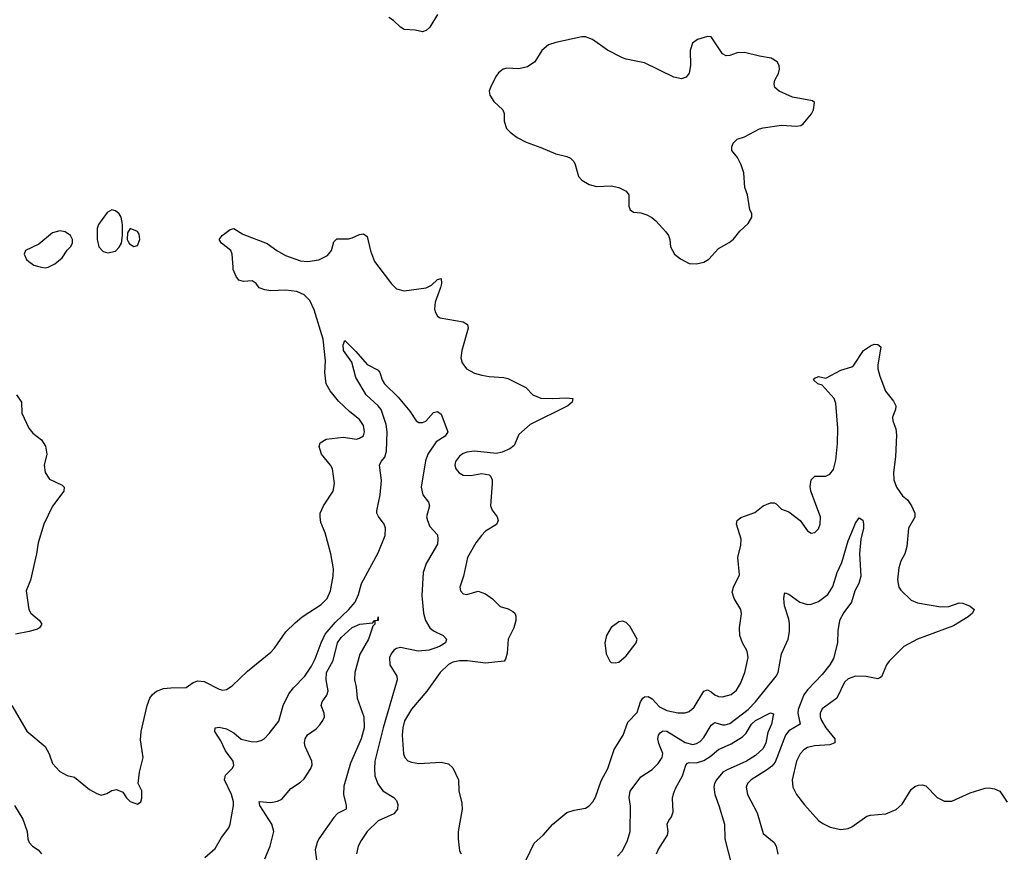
# Model space of a CAD drawing. Header units: inches. Extents: x 1682530 to 1839546, y 640742 to 791647.
# Tile 881 of 923: x 1802233 to 1807554, y 766838 to 771337. Entities that reach past the tile are written whole.
import ezdxf

# ---------------------------------------------------------------- set-up
doc = ezdxf.new("R2010")
doc.units = ezdxf.units.IN
doc.header["$MEASUREMENT"] = 0
doc.layers.add('B8706', color=7, linetype='Continuous')
doc.layers.add('B8707', color=7, linetype='Continuous')

msp = doc.modelspace()

# ---------------------------------------------------------------- linework, layer by layer
at = {"layer": 'B8706', "color": 5}
for points, elevation in [([(1802190.1, 767630.1), (1802272, 767492), (1802370, 767408.9), (1802392, 767370), (1802410, 767318), (1802450, 767274.4), (1802490, 767252.2), (1802530, 767244.4), (1802610, 767177.3), (1802650, 767154.8), (1802673.2, 767146.8), (1802704.7, 767155.3), (1802730, 767171.3), (1802756.9, 767176.9), (1802790, 767162), (1802810, 767132), (1802830, 767112), (1802870, 767098), (1802888, 767110), (1802893.2, 767130), (1802893.2, 767170), (1802874, 767210), (1802881.2, 767270), (1802899.3, 767350), (1802885.4, 767445.4), (1802888.5, 767490), (1802921.7, 767630), (1802936.9, 767670), (1802951.3, 767690), (1802972.4, 767707.6), (1803010, 767722), (1803050, 767727.1), (1803132.7, 767727.3), (1803170, 767755.8), (1803195.1, 767764.9), (1803230, 767760.7), (1803310, 767719.6), (1803330, 767714.6), (1803350, 767717), (1803382, 767738), (1803463.3, 767816.7), (1803590, 767918.7), (1803610, 767940.3), (1803671.8, 768028.2), (1803721.5, 768078.5), (1803759.2, 768110), (1803862.7, 768177.3), (1803894.6, 768210), (1803912.8, 768250), (1803926.6, 768330), (1803928.4, 768370), (1803914.6, 768450), (1803883.6, 768563.6), (1803860.7, 768620.7), (1803855.8, 768650), (1803857.4, 768670), (1803874, 768710), (1803927.3, 768790), (1803934.7, 768830), (1803923, 768910), (1803913, 768930), (1803864, 768990), (1803851.2, 769030), (1803856.9, 769050), (1803889.3, 769070), (1803980.9, 769080.9), (1804053.2, 769070), (1804070, 769074.9), (1804090, 769089.1), (1804096.2, 769110), (1804090, 769144.5), (1804070, 769176.9), (1804017.8, 769217.8), (1803956.2, 769276.2), (1803910.9, 769330.9), (1803888.4, 769368.4), (1803881.3, 769430), (1803885.9, 769494.1), (1803873.4, 769610), (1803824.8, 769770), (1803800.1, 769820.1), (1803770, 769849.9), (1803730, 769868.1), (1803670, 769875.2), (1803590, 769872.6), (1803556.9, 769876.9), (1803527.9, 769887.9), (1803510, 769911.5), (1803490, 769926.6), (1803442, 769922), (1803417.2, 769930), (1803402, 769950), (1803387.2, 769987.2), (1803386.4, 770000)], 680), ([(1802351.5, 770000), (1802370, 769996), (1802386, 770000)], 720), ([(1804173.7, 770000), (1804243, 769910), (1804270, 769883), (1804310, 769872.4), (1804430, 769888), (1804457.8, 769902.2), (1804490, 769932.7), (1804510, 769938), (1804511.8, 769911.8), (1804507.2, 769890), (1804478, 769810), (1804474.9, 769774.9), (1804478, 769758), (1804490, 769734.8), (1804505.3, 769725.3), (1804630, 769704.4), (1804653, 769690), (1804655.8, 769670), (1804623.1, 769550), (1804617.4, 769510), (1804623.2, 769483.2), (1804648.2, 769450), (1804690, 769427.7), (1804730, 769415.3), (1804770, 769408), (1804850, 769404.2), (1804870, 769397.6), (1804967.7, 769350), (1805006, 769310), (1805050, 769291.3), (1805110.7, 769289.3), (1805190, 769294.4), (1805222, 769290), (1805218, 769270), (1805194.4, 769250), (1804991.3, 769150), (1804930, 769096), (1804904.3, 769035.7), (1804881.5, 769018.5), (1804840.7, 768999.3), (1804810, 768992.1), (1804690, 769005.6), (1804650, 768999.8), (1804630, 768993), (1804610, 768979.2), (1804588.1, 768950), (1804585.3, 768930), (1804590.3, 768910), (1804608.3, 768888.3), (1804630, 768876.5), (1804670, 768873.1), (1804730, 768883.8), (1804770, 768877.3), (1804777.3, 768870), (1804785.5, 768850), (1804786, 768830), (1804777.6, 768710), (1804786.4, 768686.4), (1804813, 768650), (1804818, 768630), (1804810.2, 768609.8), (1804750, 768573), (1804728.7, 768550), (1804698.7, 768510), (1804652.2, 768430), (1804630.4, 768329.6), (1804611, 768271), (1804614.8, 768250), (1804630, 768234.8), (1804650, 768230.7), (1804710, 768248.2), (1804750, 768234.4), (1804787.9, 768207.9), (1804830, 768166.7), (1804872.7, 768152.7), (1804898.5, 768138.5), (1804908, 768130), (1804914.3, 768114.3), (1804914.3, 768090), (1804904, 768050), (1804873.2, 767990), (1804866.9, 767913.1), (1804858.3, 767881.7), (1804850.3, 767869.7), (1804750, 767859.4), (1804652.3, 767872.3), (1804610, 767871.8), (1804574.3, 767865.7), (1804550, 767852.5), (1804504.5, 767810), (1804432.2, 767707.8), (1804350, 767610.8), (1804312.6, 767547.4), (1804302.9, 767510), (1804300.6, 767470), (1804307.2, 767370), (1804313.7, 767350), (1804330, 767332.2), (1804350, 767324.2), (1804390, 767318.3), (1804510, 767325.3), (1804550, 767314.9), (1804573.8, 767293.8), (1804603.7, 767230), (1804606.7, 767170), (1804622.2, 767102.2), (1804623.2, 767070), (1804603.1, 766950), (1804602, 766910), (1804610, 766846), (1804619.1, 766830)], 680), ([(1803234, 766810), (1803290, 766858), (1803322.8, 766917.2), (1803362.4, 766970), (1803371.1, 766990), (1803388.7, 767090), (1803388.7, 767110), (1803377.5, 767150), (1803339.8, 767230), (1803345, 767255), (1803380.9, 767290), (1803390, 767306.4), (1803387.4, 767330), (1803345.4, 767385.4), (1803319.7, 767439.7), (1803287.1, 767490), (1803289.4, 767510), (1803310, 767514), (1803350, 767504.9), (1803390, 767482.4), (1803429.2, 767449.2), (1803483.7, 767436.3), (1803510, 767434.9), (1803538.6, 767441.4), (1803553.2, 767450), (1803581.2, 767478.8), (1803633.1, 767546.9), (1803657.2, 767630), (1803686.9, 767693.1), (1803713.2, 767726.8), (1803774.3, 767790), (1803810, 767843.8), (1803830, 767882.4), (1803861.5, 767970), (1803883.7, 768016.3), (1803938.9, 768081.1), (1804011.9, 768150), (1804046.1, 768190), (1804063.7, 768230), (1804080.7, 768290), (1804170, 768455.3), (1804207.2, 768550), (1804209.8, 768590), (1804201.8, 768610), (1804171.4, 768651.4), (1804163.1, 768670), (1804163, 768683), (1804180.6, 768770), (1804187.4, 768847.4), (1804178, 768930), (1804186.9, 768950), (1804206.8, 768973.2), (1804214.9, 769005.1), (1804217.9, 769110), (1804212.5, 769150), (1804187.1, 769230), (1804170.8, 769250.8), (1804105.9, 769310), (1804050, 769403), (1804027.1, 769487.1), (1803983.2, 769550), (1803980.6, 769579.4), (1803990, 769604), (1804050, 769543.8), (1804110, 769474), (1804170, 769443.1), (1804179, 769430), (1804191.5, 769390), (1804204.6, 769370), (1804278, 769298), (1804341.4, 769221.4), (1804374.9, 769170), (1804390, 769160.3), (1804410, 769160.3), (1804428.2, 769168.2), (1804470, 769214.9), (1804490, 769220.4), (1804510, 769204.9), (1804546.8, 769110), (1804532.9, 769087.1), (1804484, 769056), (1804438.3, 768990), (1804426.3, 768953.7), (1804402.5, 768810), (1804411.8, 768770), (1804441.3, 768730), (1804448.1, 768710), (1804431.6, 768650), (1804435.9, 768630), (1804450, 768598.3), (1804490, 768552.4), (1804493.1, 768530), (1804490, 768502), (1804430, 768398.9), (1804413.9, 768350), (1804406, 768226), (1804414.3, 768130), (1804426.3, 768090), (1804450, 768051.4), (1804470, 768034.2), (1804522, 768010), (1804539.3, 767990), (1804533.7, 767970), (1804501.3, 767950), (1804445.5, 767930), (1804385.4, 767925.4), (1804290, 767943.5), (1804270, 767938.9), (1804255.5, 767930), (1804239.5, 767910), (1804232, 767890), (1804234, 767850), (1804270.3, 767790.3), (1804272, 767770), (1804197.3, 767510), (1804152.5, 767330), (1804149.4, 767289.4), (1804152.9, 767250), (1804167.7, 767207.7), (1804195.6, 767170), (1804254, 767134), (1804270, 767117.6), (1804276.7, 767096.7), (1804274.3, 767070), (1804255.4, 767044.6), (1804170, 767006.8), (1804110.2, 766950), (1804077.8, 766902.2), (1804062.8, 766870), (1804053, 766830)], 660), ([(1804970, 766796.3), (1805013.3, 766886.7), (1805061.6, 766930), (1805114.5, 766990), (1805190, 767052.4), (1805230, 767065.3), (1805290, 767076.4), (1805310, 767088.2), (1805329.8, 767110.2), (1805344.4, 767135.6), (1805375.7, 767224.3), (1805411.6, 767290), (1805446, 767394), (1805493.7, 767470), (1805518.9, 767541.1), (1805570, 767593.4), (1805588.1, 767650), (1805599.8, 767670), (1805610, 767677), (1805630, 767679.5), (1805650, 767667.4), (1805690, 767624.2), (1805730, 767603.4), (1805790, 767591.5), (1805828.3, 767591.7), (1805850, 767598.2), (1805878, 767622), (1805930, 767708.3), (1805950, 767715), (1805970, 767705.4), (1805990, 767687.8), (1806010, 767679.4), (1806030, 767678.6), (1806077.6, 767690), (1806106.8, 767713.2), (1806128, 767750), (1806151.6, 767810), (1806168.7, 767890), (1806164.7, 767924.7), (1806138.7, 767970), (1806124.2, 768010), (1806123.6, 768050), (1806133.3, 768126.7), (1806129.7, 768150), (1806094.3, 768210), (1806083.9, 768243.9), (1806089.7, 768270.3), (1806122.9, 768337.1), (1806113.3, 768430), (1806130, 768498), (1806132.1, 768530), (1806106.9, 768610), (1806109.6, 768630), (1806130, 768646.7), (1806205.4, 768674.6), (1806250, 768710.8), (1806290, 768726), (1806310, 768726), (1806321, 768721), (1806350, 768692), (1806390, 768678), (1806450, 768630.8), (1806490, 768574.8), (1806510, 768562.8), (1806530, 768566), (1806550, 768586), (1806559.3, 768610), (1806560.9, 768650), (1806507.3, 768790), (1806505.1, 768814.9), (1806509.3, 768850), (1806530, 768871), (1806590, 768870.8), (1806610, 768880.7), (1806630, 768906), (1806642.5, 768957.5), (1806652.5, 769047.5), (1806653.7, 769130), (1806642.4, 769262.4), (1806634.9, 769290), (1806570, 769362.4), (1806546.6, 769370), (1806522.9, 769390), (1806530, 769399.1), (1806550, 769408), (1806590, 769400.5), (1806670, 769442.6), (1806730, 769461.6), (1806740.9, 769470), (1806793.6, 769550), (1806830, 769574.7), (1806850, 769582.8), (1806870, 769582), (1806886, 769570), (1806870.3, 769470.3), (1806870.4, 769450), (1806881.1, 769410), (1806912.2, 769330), (1806955.2, 769275.2), (1806967.4, 769250), (1806966, 769230), (1806950.3, 769190), (1806951.6, 769170), (1806966.8, 769126.8), (1806971, 769091), (1806965.4, 768974.6), (1806955.5, 768890), (1806956, 768850), (1806971.6, 768811.5), (1807004.4, 768764.4), (1807030, 768743), (1807051.8, 768710), (1807070.3, 768670), (1807070, 768649.2), (1807035.8, 768590), (1807027.5, 768490), (1807016.4, 768450), (1806994.6, 768410), (1806984.5, 768375.5), (1806976, 768310), (1806983.2, 768270), (1806994, 768254), (1807050, 768201), (1807085.5, 768185.5), (1807210, 768164.6), (1807253.4, 768166.6), (1807310, 768186), (1807330, 768183.8), (1807370, 768167.4), (1807390.2, 768150), (1807381.5, 768130), (1807359, 768110), (1807279.2, 768060.8), (1807085.5, 767990), (1807011.2, 767950), (1806931.9, 767870), (1806917.8, 767850), (1806890, 767785.6), (1806880.3, 767779.7), (1806870, 767775.4), (1806807.5, 767787.5), (1806750, 767789), (1806710, 767775.8), (1806690, 767757.2), (1806648.9, 767671.1), (1806570, 767612.1), (1806559.3, 767590), (1806558.9, 767570), (1806565.4, 767550), (1806589.4, 767510), (1806638, 767450), (1806638, 767430), (1806610, 767417.5), (1806527.6, 767412.4), (1806490, 767403.7), (1806470, 767391.6), (1806451, 767370), (1806430.8, 767330), (1806407.5, 767230), (1806410.2, 767190.2), (1806430.3, 767150), (1806473.2, 767093.2), (1806550, 767010.3), (1806573.7, 766993.7), (1806613.1, 766973.1), (1806670, 766960.2), (1806710, 766965.5), (1806730, 766974.9), (1806810, 767032.4), (1806830, 767038.5), (1806913.9, 767046.1), (1806970, 767068.9), (1807001.7, 767098.3), (1807050, 767177.6), (1807070, 767194), (1807090, 767201.1), (1807110, 767202.6), (1807130, 767197), (1807190, 767134), (1807230, 767114.3), (1807270, 767113.6), (1807370, 767159.6), (1807450, 767184.6), (1807470, 767186), (1807501.4, 767181.4), (1807528.7, 767168.7), (1807568.5, 767108.5)], 680), ([(1802216.5, 769310), (1802242.3, 769270), (1802245.3, 769210), (1802282, 769130), (1802303.4, 769103.4), (1802350, 769066.7), (1802373.2, 769033.2), (1802378.8, 768990), (1802365.5, 768930), (1802370.2, 768890), (1802394.6, 768854.6), (1802462.2, 768822.2), (1802472.6, 768810), (1802471.4, 768790), (1802410, 768708), (1802364.2, 768610), (1802332.7, 768510), (1802323.5, 768450), (1802291.1, 768308.9), (1802268.2, 768250), (1802283, 768150), (1802293, 768130), (1802340.7, 768090), (1802353.4, 768070), (1802340.7, 768050), (1802330, 768044.2), (1802284.7, 768030), (1802210, 768016.8)], 680), ([(1805463.3, 766816.7), (1805490, 766845.5), (1805518, 766902), (1805532.2, 766950), (1805533.5, 767086.5), (1805526.2, 767133.8), (1805531.2, 767168.8), (1805590, 767245.7), (1805650, 767284.4), (1805682.7, 767317.3), (1805705.4, 767350), (1805708.2, 767371.8), (1805686.4, 767426.4), (1805682.2, 767450), (1805685.7, 767470), (1805695.9, 767484.1), (1805710, 767493.2), (1805730, 767492.6), (1805830, 767430.1), (1805870, 767420.9), (1805890, 767425.7), (1805910, 767437.2), (1805930, 767457.3), (1805970, 767524.9), (1805984.2, 767535.8), (1805990, 767538.6), (1806030, 767526.2), (1806045.7, 767525.7), (1806070, 767533.9), (1806170, 767608.5), (1806209.9, 767650), (1806320.3, 767790), (1806331.6, 767810), (1806349.8, 767910), (1806385.4, 767990), (1806393.6, 768030), (1806393.3, 768073.3), (1806390, 768097.2), (1806365.3, 768170), (1806362.2, 768210), (1806365.4, 768234.6), (1806370, 768239.1), (1806390, 768232.9), (1806448.8, 768188.8), (1806490, 768177.2), (1806510, 768178.9), (1806550, 768193.5), (1806599.8, 768230), (1806626.8, 768273.2), (1806649.9, 768350), (1806675.5, 768404.5), (1806710, 768520.4), (1806738.2, 768590), (1806750, 768616.4), (1806770, 768644.9), (1806790, 768633), (1806792.7, 768612.7), (1806792.1, 768590), (1806778.1, 768530), (1806772, 768452), (1806779, 768330), (1806767.9, 768290), (1806745.3, 768250), (1806727.7, 768190), (1806686.1, 768133.9), (1806664, 768090), (1806653.9, 768033.9), (1806652.1, 767970), (1806630, 767884.7), (1806610.1, 767850), (1806570, 767799), (1806490, 767714.9), (1806470, 767688.1), (1806438.9, 767610), (1806437.5, 767590), (1806450.1, 767529.9), (1806390, 767494.1), (1806371.4, 767470), (1806314.7, 767325.3), (1806296.8, 767303.2), (1806274.6, 767285.4), (1806185.3, 767230), (1806166.7, 767210), (1806159.6, 767190), (1806165.2, 767150), (1806218, 767050), (1806250, 766939.5), (1806310.3, 766890), (1806321.7, 766870), (1806330, 766826.8)], 660), ([(1803556.9, 766803.1), (1803586.7, 766870), (1803605.8, 766950), (1803596.1, 766990), (1803531.2, 767090), (1803527.8, 767112.2), (1803590, 767106.7), (1803626.9, 767113.1), (1803650, 767124.7), (1803697.9, 767182.1), (1803750, 767216.5), (1803770, 767235.2), (1803805.5, 767290), (1803813, 767310), (1803812, 767330), (1803775, 767410), (1803771.9, 767430), (1803775.1, 767450), (1803788.4, 767471.6), (1803834.6, 767505.4), (1803854, 767526), (1803871.6, 767550), (1803879.6, 767570), (1803877.4, 767590), (1803861.7, 767630), (1803866.9, 767650), (1803892.6, 767687.4), (1803899.1, 767710), (1803889.9, 767770), (1803891.1, 767810), (1803926.6, 767873.4), (1803949.5, 767970), (1803970, 767997.6), (1804030, 768052.2), (1804071.3, 768071.3), (1804142, 768078), (1804150, 768091), (1804168, 768092), (1804170.8, 768110.8), (1804170.6, 768090), (1804151.3, 768088.7), (1804151.3, 768071.3), (1804140.4, 768059.6), (1804117.4, 767990), (1804071.9, 767908.1), (1804043.5, 767810), (1804042, 767770), (1804051.3, 767730), (1804057.3, 767670), (1804092.6, 767570), (1804095.1, 767510), (1804078.7, 767450), (1804020.7, 767319.3), (1803984.8, 767195.2), (1803983.3, 767150), (1803997.8, 767090), (1803996.5, 767070), (1803950, 767047.3), (1803930, 767026.3), (1803850.2, 766910), (1803839.7, 766890), (1803830.2, 766850.2), (1803845.2, 766730)], 640), ([(1805674.2, 766830), (1805682.5, 766850), (1805733.6, 766930), (1805736.5, 766950), (1805732.7, 766990), (1805740.4, 767010), (1805755.9, 767030), (1805764.6, 767055.4), (1805761.3, 767130), (1805765.8, 767154.2), (1805776.8, 767183.2), (1805814.6, 767250), (1805832, 767308), (1805841.5, 767318.5), (1805850, 767322.6), (1805890, 767321), (1805930, 767333.3), (1805964.6, 767355.4), (1806010, 767393.9), (1806077, 767423), (1806139.2, 767460.8), (1806158.3, 767481.7), (1806188, 767530), (1806210, 767550.1), (1806290, 767591.6), (1806306.4, 767586.4), (1806295, 767530), (1806275.4, 767484.6), (1806265.9, 767430), (1806250, 767398), (1806210, 767361.4), (1806159.7, 767330), (1806055.9, 767284.1), (1806033.4, 767270), (1805998, 767230), (1805987.5, 767210), (1805983.6, 767190), (1805989.1, 767150), (1806011.3, 767091.3), (1806041.2, 766990), (1806043.5, 766910), (1806079, 766770)], 640), ([(1802204.9, 767090), (1802250, 767016), (1802273.7, 766950), (1802277.4, 766910), (1802284.6, 766890), (1802302.4, 766870), (1802332.4, 766850), (1802350.3, 766830)], 660)]:
    msp.add_lwpolyline(points, dxfattribs=dict(at, elevation=elevation))
at = {"layer": 'B8706', "color": 5, "elevation": 720}
msp.add_lwpolyline([(1805490, 768086.6), (1805470, 768082.7), (1805430, 768052), (1805404.2, 768010), (1805395.3, 767970), (1805402, 767910), (1805422, 767870), (1805430, 767863.8), (1805450, 767861.3), (1805470, 767865.7), (1805510, 767899.5), (1805564.5, 767970), (1805569.4, 767990), (1805530, 768059.3), (1805510, 768079.3)], close=True, dxfattribs=at)
at = {"layer": 'B8707', "color": 5}
for points, elevation in [([(1804490, 771365.4), (1804450, 771295.9), (1804430, 771279.1), (1804410, 771272.1), (1804370, 771280.5), (1804310, 771284.5), (1804290, 771295.9), (1804252.2, 771332.2), (1804228.2, 771348.2)], 680), ([(1802386, 770000), (1802390, 770001), (1802422, 770018), (1802462, 770050), (1802490, 770092), (1802508, 770110), (1802518, 770130), (1802518, 770150), (1802508, 770170), (1802478, 770190), (1802450, 770196), (1802410, 770185.2), (1802336.8, 770123.2), (1802264.7, 770090), (1802258, 770070), (1802270, 770042), (1802282, 770030), (1802310, 770011.3), (1802330, 770004.7), (1802351.5, 770000)], 720), ([(1803386.4, 770000), (1803382, 770070), (1803373.6, 770090), (1803323.6, 770130), (1803311.6, 770150), (1803328, 770170), (1803370, 770203.8), (1803390, 770208.2), (1803438.2, 770178.2), (1803570, 770128.4), (1803623, 770090), (1803670, 770063.6), (1803750, 770033.8), (1803790, 770030.2), (1803850, 770040.2), (1803896.5, 770063.5), (1803918.7, 770090), (1803930, 770136), (1803946.9, 770153.1), (1804010, 770153.1), (1804030, 770157.4), (1804070, 770177.1), (1804090, 770179.1), (1804110, 770166), (1804127.8, 770087.8), (1804150, 770030.8), (1804173.7, 770000)], 680)]:
    msp.add_lwpolyline(points, dxfattribs=dict(at, elevation=elevation))
at = {"layer": 'B8707', "color": 5, "elevation": 720}
for points in [[(1805950, 771245.6), (1805896, 771230), (1805868.7, 771210), (1805856, 771170), (1805857.4, 771090), (1805851.6, 771048.5), (1805834.3, 771025.7), (1805810, 771017.6), (1805767.2, 771027.2), (1805610, 771104.5), (1805510, 771123.6), (1805490, 771131.5), (1805410, 771172.4), (1805327.8, 771230), (1805290, 771244.2), (1805270, 771244.5), (1805130, 771213.6), (1805090, 771200.6), (1805054.8, 771170), (1805017.2, 771110), (1804977, 771083), (1804930, 771072.1), (1804865.1, 771074.9), (1804846.4, 771070), (1804820.9, 771050), (1804805.3, 771030), (1804776.4, 770970), (1804770.4, 770950), (1804772.7, 770930), (1804795.4, 770895.4), (1804844, 770850), (1804850.7, 770830), (1804851.1, 770788.9), (1804864, 770750), (1804882.8, 770730), (1804920.7, 770700.7), (1804970, 770675.5), (1805050, 770647.3), (1805130, 770612.7), (1805190, 770598.4), (1805208.8, 770588.8), (1805228, 770570), (1805235.4, 770555.4), (1805252.7, 770490), (1805270.5, 770470), (1805310, 770445.7), (1805350, 770434.9), (1805430, 770439.5), (1805471.3, 770430), (1805510.4, 770410.4), (1805524, 770390), (1805524.9, 770330), (1805531, 770310), (1805550, 770297.3), (1805590, 770293), (1805621.7, 770281.7), (1805648.6, 770268.6), (1805670, 770250.7), (1805725.5, 770190), (1805738.4, 770170), (1805746.7, 770150), (1805750.3, 770110), (1805771.6, 770070), (1805804.2, 770044.2), (1805850, 770019.8), (1805890, 770017.6), (1805930, 770026.7), (1805956.6, 770043.4), (1806010, 770100.7), (1806067.2, 770132.8), (1806089.5, 770150.5), (1806125.4, 770194.6), (1806170, 770236), (1806189.2, 770270), (1806189.2, 770290), (1806179.3, 770310), (1806165.1, 770390), (1806152, 770430), (1806146, 770510), (1806132.3, 770552.3), (1806112.3, 770592.3), (1806082, 770630), (1806082, 770650), (1806088.7, 770670), (1806110, 770690.8), (1806150, 770704), (1806230, 770747.3), (1806250, 770753.4), (1806350, 770767.7), (1806430, 770762), (1806454.5, 770765.5), (1806466.3, 770773.7), (1806512.5, 770827.5), (1806522, 770850), (1806528, 770890), (1806518, 770898), (1806410, 770918.4), (1806337.2, 770950), (1806314.5, 770970), (1806309.5, 770990), (1806314, 771010), (1806333.4, 771046.6), (1806338, 771070), (1806336.9, 771090), (1806327, 771110), (1806294, 771130), (1806230, 771139.2), (1806150, 771160.4), (1806110, 771157.7), (1806070, 771143.6), (1806050, 771141.6), (1806030, 771152), (1805970, 771243.7)], [(1802730, 770309), (1802705.2, 770294.8), (1802658, 770230), (1802651.1, 770208.9), (1802651, 770150), (1802661, 770110), (1802684.1, 770084.1), (1802710, 770076.3), (1802750, 770085.5), (1802771.4, 770108.6), (1802782.7, 770130), (1802789.3, 770170), (1802789.3, 770230), (1802781.2, 770270), (1802770, 770288.7), (1802750, 770304)], [(1802830, 770208.7), (1802814.8, 770185.2), (1802814, 770150), (1802818.5, 770138.5), (1802826.6, 770126.6), (1802850, 770110.8), (1802870, 770116), (1802882.9, 770150), (1802877.7, 770177.7), (1802870, 770192.7)]]:
    msp.add_lwpolyline(points, close=True, dxfattribs=at)

doc.saveas('drawing.dxf')
